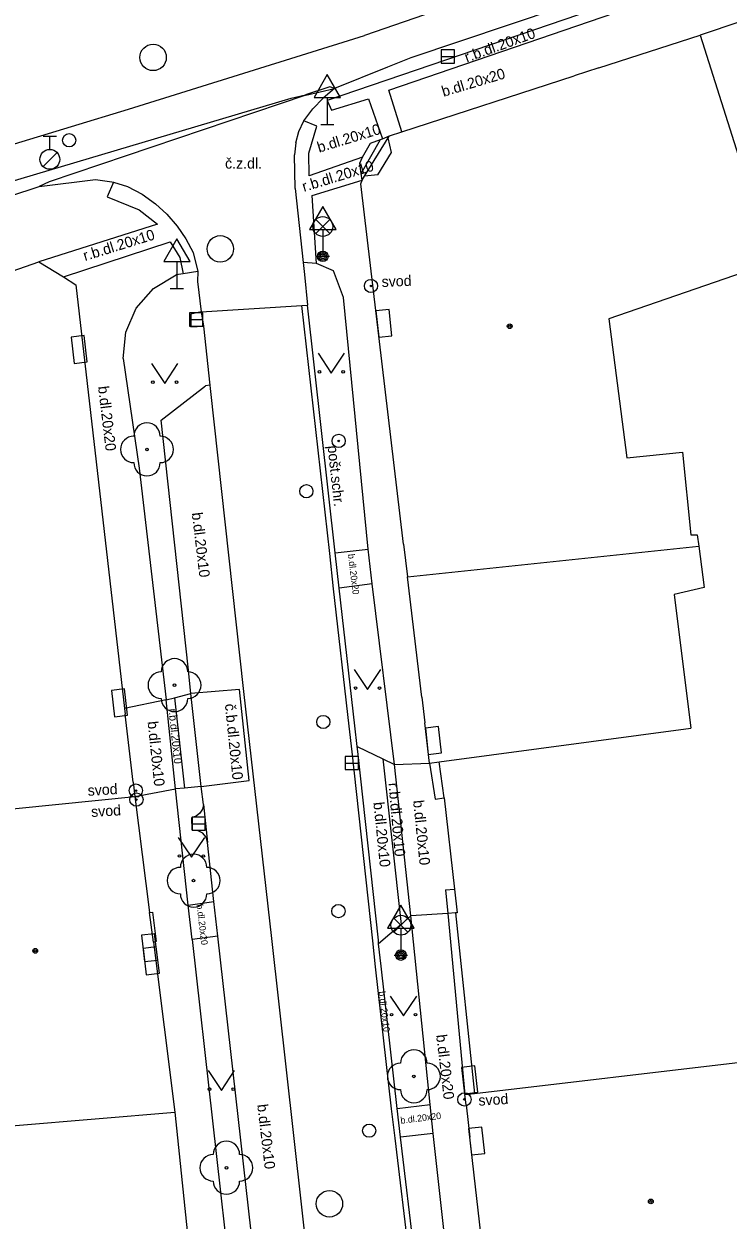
# Model space of a CAD drawing. Extents: x -596229 to -595156, y -1161237 to -1159376.
# Drawn here: x -595792.39 to -595765.79, y -1161168.59 to -1161123.44 of the extents above; entities that cross this region are included whole.
import ezdxf

# ---------------------------------------------------------------- set-up
doc = ezdxf.new("R2010")
doc.units = 0
for name, color, linetype in [('DOP - budovy nerozlisene - VP', 7, 'Continuous'), ('Level 22', 7, 'Continuous'), ('Level 24', 7, 'Continuous'), ('Level 25', 7, 'Continuous'), ('Level 27', 7, 'Continuous'), ('Level 28', 7, 'Continuous'), ('Level 33', 7, 'Continuous'), ('Level 34', 7, 'Continuous'), ('Level 36', 7, 'Continuous'), ('Level 39', 7, 'Continuous'), ('TM - budovy zdene_ betonove - NP', 7, 'Continuous'), ('TM - budovy zdene_ betonove - VP', 7, 'Continuous'), ('TM - chodniky - VP', 7, 'Continuous'), ('TM - komunikace - VP', 7, 'Continuous'), ('TM - letecke snimky - pomocna linie', 7, 'Continuous'), ('TM - MHD - osa koleji', 7, 'Continuous'), ('TM - plot zdeny_ ohradni zed - VP', 7, 'Continuous'), ('TM - podezdivka plotu - VP', 7, 'Continuous'), ('TM - popis povrchu', 7, 'Continuous'), ('TM - poznamka', 7, 'Continuous'), ('TM - rozhrani mezi zpev. plochami mezi sebou - VP', 7, 'Continuous'), ('TM - rozhrani ploch obecne - VP', 7, 'Continuous'), ('TM - schody - VP', 7, 'Continuous'), ('TM - vjezd na pozemek', 7, 'Continuous'), ('TM - vstup do budovy - zdene_ betonove', 7, 'Continuous'), ('TM - vstup do budovy - zdene_ betonove  - shora neviditelny', 7, 'Continuous')]:
    doc.layers.add(name, color=color, linetype=linetype)

msp = doc.modelspace()

# ---------------------------------------------------------------- linework, layer by layer
at = {"layer": 'DOP - budovy nerozlisene - VP'}
for points in [[(-595770.3, -1161134.57), (-595769.61, -1161139.82), (-595767.51, -1161139.61), (-595767.2, -1161142.72), (-595766.96, -1161142.72), (-595766.9, -1161143.15)], [(-595766.9, -1161143.15), (-595766.69, -1161144.71), (-595767.83, -1161144.98), (-595767.2, -1161150.02)]]:
    msp.add_lwpolyline(points, dxfattribs=at)
at = {"layer": 'Level 22'}
for centre in [(-595787.74, -1161139.5), (-595786.7, -1161148.4), (-595785.98, -1161155.78), (-595777.66, -1161163.17), (-595784.74, -1161166.62)]:
    msp.add_circle(centre, 0.05, dxfattribs=at)
for centre, start, end in [((-595787.74, -1161139), 0, 180), ((-595788.24, -1161139.5), 90, 270), ((-595787.24, -1161139.5), 270, 90), ((-595787.74, -1161140), 180, 0), ((-595786.7, -1161147.9), 0, 180), ((-595787.2, -1161148.4), 90, 270), ((-595786.2, -1161148.4), 270, 90), ((-595786.7, -1161148.9), 180, 0), ((-595785.98, -1161155.28), 0, 180), ((-595786.48, -1161155.78), 90, 270), ((-595785.48, -1161155.78), 270, 90), ((-595785.98, -1161156.28), 180, 0), ((-595777.66, -1161162.67), 0, 180), ((-595778.16, -1161163.17), 90, 270), ((-595777.16, -1161163.17), 270, 90), ((-595777.66, -1161163.67), 180, 0), ((-595784.74, -1161166.12), 0, 180), ((-595785.24, -1161166.62), 90, 270), ((-595784.24, -1161166.62), 270, 90), ((-595784.74, -1161167.12), 180, 0)]:
    msp.add_arc(centre, 0.5, start, end, dxfattribs=at)
at = {"layer": 'Level 24'}
for points in [[(-595778.487, -1161135.21), (-595778.596, -1161134.216), (-595779.093, -1161134.27), (-595778.984, -1161135.264)], [(-595790.605, -1161135.261), (-595790.492, -1161136.255), (-595789.995, -1161136.199), (-595790.108, -1161135.205)], [(-595789.085, -1161148.602), (-595788.972, -1161149.595), (-595788.475, -1161149.538), (-595788.588, -1161148.545)], [(-595776.617, -1161150.96), (-595776.726, -1161149.966), (-595777.223, -1161150.02), (-595777.114, -1161151.014)], [(-595787.948, -1161157.843), (-595787.829, -1161158.836), (-595787.332, -1161158.777), (-595787.451, -1161157.784)], [(-595787.888, -1161158.343), (-595787.769, -1161159.336), (-595787.272, -1161159.277), (-595787.391, -1161158.284)], [(-595775.855, -1161162.832), (-595775.742, -1161163.825), (-595775.245, -1161163.768), (-595775.358, -1161162.775)], [(-595774.985, -1161166.078), (-595775.098, -1161165.085), (-595775.595, -1161165.142), (-595775.482, -1161166.135)]]:
    msp.add_lwpolyline(points, close=True, dxfattribs=at)
at = {"layer": 'Level 25'}
for centre, radius in [((-595779.28, -1161133.33), 0.25), ((-595779.28, -1161133.33), 0.0303), ((-595780.5, -1161139.18), 0.25), ((-595780.5, -1161139.18), 0.0303), ((-595788.16, -1161152.38), 0.25), ((-595788.14, -1161152.72), 0.25), ((-595788.16, -1161152.38), 0.0303), ((-595788.14, -1161152.72), 0.0303), ((-595775.75, -1161164.04), 0.25), ((-595775.75, -1161164.04), 0.0303)]:
    msp.add_circle(centre, radius, dxfattribs=at)
at = {"layer": 'Level 27'}
for p, q in [((-595776.63, -1161124.67), (-595776.13, -1161124.67)), ((-595786.13, -1161134.6), (-595785.63, -1161134.6)), ((-595780.25, -1161151.34), (-595779.75, -1161151.34)), ((-595786.04, -1161153.63), (-595785.54, -1161153.63))]:
    msp.add_line(p, q, dxfattribs=at)
for points in [[(-595776.63, -1161124.92), (-595776.13, -1161124.92), (-595776.13, -1161124.42), (-595776.63, -1161124.42)], [(-595786.13, -1161134.85), (-595785.63, -1161134.85), (-595785.63, -1161134.35), (-595786.13, -1161134.35)], [(-595780.25, -1161151.59), (-595779.75, -1161151.59), (-595779.75, -1161151.09), (-595780.25, -1161151.09)], [(-595786.04, -1161153.88), (-595785.54, -1161153.88), (-595785.54, -1161153.38), (-595786.04, -1161153.38)]]:
    msp.add_lwpolyline(points, close=True, dxfattribs=at)
for centre in [(-595787.51, -1161124.7), (-595784.97, -1161131.93), (-595780.85, -1161167.98)]:
    msp.add_circle(centre, 0.5, dxfattribs=at)
at = {"layer": 'Level 28'}
for p, q in [((-595791.66, -1161127.675), (-595791.16, -1161127.675)), ((-595791.41, -1161128.175), (-595791.41, -1161127.675)), ((-595791.668, -1161128.822), (-595791.138, -1161128.292))]:
    msp.add_line(p, q, dxfattribs=at)
for centre, radius in [((-595790.68, -1161127.83), 0.25), ((-595791.41, -1161128.55), 0.375), ((-595781.72, -1161141.08), 0.25), ((-595781.08, -1161149.79), 0.25), ((-595780.51, -1161156.93), 0.25), ((-595779.35, -1161165.22), 0.25)]:
    msp.add_circle(centre, radius, dxfattribs=at)
at = {"layer": 'Level 33'}
for p, q in [((-595781.365, -1161131.35), (-595780.835, -1161130.82)), ((-595781.365, -1161130.82), (-595780.835, -1161131.35)), ((-595781.1, -1161131.46), (-595781.1, -1161132.21)), ((-595778.415, -1161157.73), (-595777.885, -1161157.2)), ((-595778.415, -1161157.2), (-595777.885, -1161157.73)), ((-595778.15, -1161157.84), (-595778.15, -1161158.59))]:
    msp.add_line(p, q, dxfattribs=at)
for centre, radius in [((-595781.1, -1161131.085), 0.375), ((-595781.1, -1161132.21), 0.2), ((-595781.1, -1161132.21), 0.145), ((-595781.1, -1161132.21), 0.0876), ((-595778.15, -1161157.465), 0.375), ((-595778.15, -1161158.59), 0.2), ((-595778.15, -1161158.59), 0.145), ((-595778.15, -1161158.59), 0.0876)]:
    msp.add_circle(centre, radius, dxfattribs=at)
at = {"layer": 'Level 34'}
for p, q in [((-595780.93, -1161126.212), (-595780.93, -1161127.23)), ((-595781.18, -1161127.23), (-595780.68, -1161127.23)), ((-595781.1, -1161131.192), (-595781.1, -1161132.21)), ((-595781.35, -1161132.21), (-595780.85, -1161132.21)), ((-595786.61, -1161132.412), (-595786.61, -1161133.43)), ((-595786.86, -1161133.43), (-595786.36, -1161133.43)), ((-595778.15, -1161157.572), (-595778.15, -1161158.59)), ((-595778.4, -1161158.59), (-595777.9, -1161158.59))]:
    msp.add_line(p, q, dxfattribs=at)
for points in [[(-595781.43, -1161126.212), (-595780.43, -1161126.212), (-595780.93, -1161125.346)], [(-595781.6, -1161131.192), (-595780.6, -1161131.192), (-595781.1, -1161130.326)], [(-595787.11, -1161132.412), (-595786.11, -1161132.412), (-595786.61, -1161131.546)], [(-595778.65, -1161157.572), (-595777.65, -1161157.572), (-595778.15, -1161156.706)]]:
    msp.add_lwpolyline(points, close=True, dxfattribs=at)
at = {"layer": 'Level 36'}
for points in [[(-595781.28, -1161135.87), (-595780.78, -1161136.62), (-595780.28, -1161135.87)], [(-595787.57, -1161136.26), (-595787.07, -1161137.01), (-595786.57, -1161136.26)], [(-595779.91, -1161147.81), (-595779.41, -1161148.56), (-595778.91, -1161147.81)], [(-595786.56, -1161154.15), (-595786.06, -1161154.9), (-595785.56, -1161154.15)], [(-595778.55, -1161160.14), (-595778.05, -1161160.89), (-595777.55, -1161160.14)], [(-595785.43, -1161162.95), (-595784.93, -1161163.7), (-595784.43, -1161162.95)]]:
    msp.add_lwpolyline(points, dxfattribs=at)
for centre in [(-595781.23, -1161136.57), (-595780.331, -1161136.57), (-595787.52, -1161136.96), (-595786.621, -1161136.96), (-595779.86, -1161148.51), (-595778.961, -1161148.51), (-595786.51, -1161154.85), (-595785.611, -1161154.85), (-595778.5, -1161160.84), (-595777.601, -1161160.84), (-595785.38, -1161163.65), (-595784.481, -1161163.65)]:
    msp.add_circle(centre, 0.05, dxfattribs=at)
at = {"layer": 'Level 39'}
for centre, radius in [((-595774.04, -1161134.85), 0.09), ((-595774.04, -1161134.85), 0.0398), ((-595791.96, -1161158.43), 0.09), ((-595791.96, -1161158.43), 0.0398), ((-595768.71, -1161167.89), 0.09), ((-595768.71, -1161167.89), 0.0398)]:
    msp.add_circle(centre, radius, dxfattribs=at)
at = {"layer": 'TM - budovy zdene_ betonove - NP'}
for points in [[(-595778.5, -1161128.29), (-595778.63, -1161127.74)], [(-595779.02, -1161129.14), (-595779.52, -1161129.19)]]:
    msp.add_lwpolyline(points, dxfattribs=at)
at = {"layer": 'TM - budovy zdene_ betonove - VP'}
for points in [[(-595759.17, -1161121.27), (-595766.84, -1161123.86)], [(-595770.67, -1161125.1), (-595766.84, -1161123.86)], [(-595766.84, -1161123.86), (-595764.12, -1161132.44)], [(-595778.11, -1161127.51), (-595771.61, -1161125.4)], [(-595779.52, -1161129.19), (-595778.63, -1161127.74)], [(-595778.63, -1161127.74), (-595778.58, -1161127.66)], [(-595778.58, -1161127.66), (-595778.11, -1161127.51)], [(-595779.61, -1161129.34), (-595779.52, -1161129.19)], [(-595779.66, -1161129.47), (-595779.61, -1161129.34)], [(-595778.05, -1161143.08), (-595779.66, -1161129.47)], [(-595801.66, -1161135.86), (-595791.83, -1161132.42)], [(-595791.83, -1161132.42), (-595790.9, -1161132.99)], [(-595764.12, -1161132.44), (-595770.3, -1161134.57)], [(-595790.9, -1161132.99), (-595790.43, -1161133.29)], [(-595790.43, -1161133.29), (-595788.59, -1161149.28)], [(-595777.36, -1161148.86), (-595777.9, -1161144.31)], [(-595788.59, -1161149.28), (-595788.56, -1161149.5)], [(-595777.07, -1161151.34), (-595777.25, -1161149.82)], [(-595776.7, -1161151.29), (-595767.2, -1161150.02)], [(-595777.07, -1161151.34), (-595776.7, -1161151.29)], [(-595788.26, -1161152.06), (-595788.2, -1161152.61)], [(-595797.08, -1161153.5), (-595788.2, -1161152.61)], [(-595788.2, -1161152.61), (-595787.65, -1161156.98)], [(-595787.5, -1161158.1), (-595786.69, -1161164.52)], [(-595775.37, -1161163.82), (-595765.11, -1161162.61)], [(-595775.73, -1161163.86), (-595775.37, -1161163.82)], [(-595775.69, -1161164.24), (-595775.73, -1161163.86)], [(-595795.73, -1161165.27), (-595786.69, -1161164.52)], [(-595786.69, -1161164.52), (-595785.91, -1161172.04)], [(-595774.97, -1161170.54), (-595775.55, -1161165.46)]]:
    msp.add_lwpolyline(points, dxfattribs=at)
at = {"layer": 'TM - chodniky - VP'}
for points in [[(-595785.82, -1161132.78), (-595786.37, -1161132.87)], [(-595781.34, -1161132.48), (-595781.84, -1161132.45)], [(-595780.7, -1161132.76), (-595781.34, -1161132.48)], [(-595780.32, -1161133.77), (-595780.7, -1161132.76)], [(-595788.15, -1161134.17), (-595787.49, -1161133.42), (-595786.64, -1161132.91)], [(-595786.37, -1161132.87), (-595786.64, -1161132.91)], [(-595788.64, -1161136.07), (-595788.54, -1161135.08), (-595788.15, -1161134.17)], [(-595779.38, -1161143.27), (-595780.32, -1161133.77)], [(-595788.64, -1161136.07), (-595788.03, -1161140.21)], [(-595788.03, -1161140.21), (-595787.01, -1161148.96)], [(-595780.63, -1161143.41), (-595779.38, -1161143.27)], [(-595779.24, -1161144.58), (-595780.48, -1161144.74)], [(-595778.39, -1161151.39), (-595779.24, -1161144.58)], [(-595787.01, -1161148.96), (-595786.7, -1161148.88)], [(-595786.7, -1161148.88), (-595786.09, -1161148.72)], [(-595779.8, -1161150.71), (-595778.83, -1161151.18)], [(-595778.83, -1161151.18), (-595778.39, -1161151.39)], [(-595785.69, -1161152.23), (-595786.32, -1161152.29)], [(-595786.32, -1161152.29), (-595786.66, -1161152.32)], [(-595786.18, -1161156.7), (-595786.66, -1161152.32)], [(-595786.18, -1161156.7), (-595785.21, -1161156.57)], [(-595777.77, -1161157.11), (-595778.14, -1161157.43)], [(-595777.05, -1161164.23), (-595777.77, -1161157.11)], [(-595778.14, -1161157.43), (-595778.99, -1161158.17)], [(-595785.07, -1161157.88), (-595786.03, -1161158)], [(-595786.03, -1161158), (-595784.5, -1161171.7)], [(-595778.29, -1161164.38), (-595777.05, -1161164.23)], [(-595776.93, -1161165.33), (-595778.16, -1161165.47)], [(-595776.33, -1161170.76), (-595776.93, -1161165.33)]]:
    msp.add_lwpolyline(points, dxfattribs=at)
at = {"layer": 'TM - komunikace - VP'}
for points in [[(-595766.56, -1161120.94), (-595777.77, -1161124.72)], [(-595778.66, -1161125.07), (-595780.66, -1161125.88)], [(-595777.77, -1161124.72), (-595778.66, -1161125.07)], [(-595780.66, -1161125.88), (-595781.09, -1161126.24)], [(-595781.82, -1161127.09), (-595781.48, -1161126.64), (-595781.09, -1161126.24)], [(-595782.12, -1161127.93), (-595782, -1161127.5), (-595781.82, -1161127.09)], [(-595782.12, -1161127.93), (-595782.17, -1161128.38)], [(-595782.14, -1161129.65), (-595782.17, -1161128.38)], [(-595806.61, -1161134.45), (-595791.81, -1161129.58)], [(-595791.81, -1161129.58), (-595789.69, -1161129.31)], [(-595789.69, -1161129.31), (-595789.07, -1161129.4), (-595789.01, -1161129.41)], [(-595789.01, -1161129.41), (-595788.48, -1161129.58), (-595787.92, -1161129.86), (-595787.42, -1161130.23)], [(-595782.14, -1161129.65), (-595781.84, -1161132.45)], [(-595787.42, -1161130.23), (-595786.99, -1161130.62), (-595786.6, -1161131.07), (-595786.27, -1161131.55), (-595786, -1161132.07)], [(-595786, -1161132.07), (-595785.82, -1161132.78)], [(-595785.82, -1161132.78), (-595785.83, -1161133.16)], [(-595781.84, -1161132.45), (-595781.79, -1161132.9), (-595781.68, -1161134.06)], [(-595785.83, -1161133.16), (-595785.7, -1161134.31)], [(-595780.63, -1161143.41), (-595781.68, -1161134.06)], [(-595785.7, -1161134.31), (-595785.6, -1161134.85)], [(-595785.6, -1161134.85), (-595785.37, -1161137.08)], [(-595787.21, -1161138.4), (-595785.53, -1161137.1)], [(-595785.37, -1161137.08), (-595785.53, -1161137.1)], [(-595786.18, -1161147.72), (-595787.21, -1161138.4)], [(-595780.48, -1161144.74), (-595780.63, -1161143.41)], [(-595779.89, -1161149.93), (-595780.48, -1161144.74)], [(-595786.09, -1161148.72), (-595786.18, -1161147.72)], [(-595785.69, -1161152.23), (-595786.09, -1161148.72)], [(-595779.8, -1161150.71), (-595779.89, -1161149.93)], [(-595779.78, -1161150.9), (-595779.8, -1161150.71)], [(-595779, -1161158.03), (-595779.78, -1161150.9)], [(-595785.61, -1161152.9), (-595785.69, -1161152.23)], [(-595785.61, -1161152.9), (-595785.46, -1161154.34)], [(-595785.21, -1161156.57), (-595785.46, -1161154.34)], [(-595785.07, -1161157.88), (-595785.21, -1161156.57)], [(-595783.51, -1161171.6), (-595785.07, -1161157.88)], [(-595778.99, -1161158.17), (-595779, -1161158.03)], [(-595778.9, -1161159.01), (-595778.99, -1161158.17)], [(-595778.29, -1161164.38), (-595778.9, -1161159.01)], [(-595778.16, -1161165.47), (-595778.29, -1161164.38)], [(-595777.62, -1161170), (-595778.16, -1161165.47)]]:
    msp.add_lwpolyline(points, dxfattribs=at)
at = {"layer": 'TM - letecke snimky - pomocna linie'}
msp.add_lwpolyline([(-595777.9, -1161144.31), (-595766.9, -1161143.15)], dxfattribs=at)
at = {"layer": 'TM - MHD - osa koleji'}
for points in [[(-595745.45, -1161112.13), (-595760.81, -1161117.42), (-595779.53, -1161123.87)], [(-595805.9, -1161131.88), (-595799.22, -1161129.93), (-595788.44, -1161126.66), (-595779.53, -1161123.87)]]:
    msp.add_lwpolyline(points, dxfattribs=at)
at = {"layer": 'TM - plot zdeny_ ohradni zed - VP'}
for points in [[(-595776.51, -1161152.65), (-595776.7, -1161151.29)], [(-595776.12, -1161156.1), (-595776.03, -1161156.99)], [(-595776.09, -1161157), (-595775.37, -1161163.82)]]:
    msp.add_lwpolyline(points, dxfattribs=at)
at = {"layer": 'TM - podezdivka plotu - VP'}
for points in [[(-595777.07, -1161151.34), (-595776.86, -1161152.7)], [(-595776.86, -1161152.7), (-595776.51, -1161152.65)], [(-595776.47, -1161156.13), (-595776.12, -1161156.1)], [(-595776.47, -1161156.13), (-595776.38, -1161157.02)], [(-595776.09, -1161157), (-595776.38, -1161157.02)], [(-595776.38, -1161157.02), (-595775.73, -1161163.86)], [(-595776.03, -1161156.99), (-595776.09, -1161157)]]:
    msp.add_lwpolyline(points, dxfattribs=at)
at = {"layer": 'TM - rozhrani mezi zpev. plochami mezi sebou - VP'}
for points in [[(-595766.42, -1161121.37), (-595780.93, -1161126.33)], [(-595778.61, -1161125.94), (-595766.28, -1161121.71)], [(-595780.83, -1161125.81), (-595781.75, -1161126.11)], [(-595780.66, -1161125.88), (-595780.83, -1161125.81)], [(-595778.11, -1161127.51), (-595778.61, -1161125.94)], [(-595781.74, -1161126.13), (-595791.44, -1161129.4)], [(-595780.93, -1161126.33), (-595780.77, -1161126.69)], [(-595780.77, -1161126.69), (-595779.37, -1161126.27)], [(-595779.37, -1161126.27), (-595778.85, -1161127.77)], [(-595781.32, -1161127.3), (-595781.82, -1161127.09)], [(-595781.63, -1161128.32), (-595781.32, -1161127.3)], [(-595781.62, -1161129.17), (-595781.63, -1161128.32)], [(-595779.6, -1161128.47), (-595781.62, -1161129.17)], [(-595791.44, -1161129.4), (-595791.81, -1161129.58)], [(-595789.01, -1161129.41), (-595789.25, -1161129.97)], [(-595781.5, -1161129.92), (-595779.61, -1161129.34)], [(-595789.25, -1161129.97), (-595788.04, -1161130.45)], [(-595781.34, -1161132.48), (-595781.5, -1161129.92)], [(-595788.04, -1161130.45), (-595787.34, -1161131)], [(-595787.34, -1161131), (-595791.83, -1161132.42)], [(-595790.9, -1161132.99), (-595786.87, -1161131.67)], [(-595786.87, -1161131.67), (-595786.5, -1161132.26)], [(-595786.5, -1161132.26), (-595786.37, -1161132.87)], [(-595785.7, -1161134.31), (-595781.89, -1161134.07)], [(-595781.89, -1161134.07), (-595781.68, -1161134.06)], [(-595780.84, -1161143.43), (-595781.89, -1161134.07)], [(-595780.69, -1161144.76), (-595780.84, -1161143.43)], [(-595779.24, -1161144.58), (-595779.38, -1161143.27)], [(-595780.1, -1161149.95), (-595780.69, -1161144.76)], [(-595784.25, -1161148.56), (-595786.09, -1161148.72)], [(-595783.88, -1161152), (-595784.25, -1161148.56)], [(-595787.01, -1161148.96), (-595788.59, -1161149.28)], [(-595786.66, -1161152.32), (-595787.01, -1161148.96)], [(-595786.7, -1161148.88), (-595786.32, -1161152.29)], [(-595779.99, -1161150.92), (-595780.1, -1161149.95)], [(-595779.21, -1161158.05), (-595779.99, -1161150.92)], [(-595778.83, -1161151.18), (-595778.14, -1161157.43)], [(-595778.39, -1161151.39), (-595777.07, -1161151.34)], [(-595777.77, -1161157.11), (-595778.39, -1161151.39)], [(-595785.69, -1161152.23), (-595783.88, -1161152)], [(-595788.2, -1161152.61), (-595786.66, -1161152.32)], [(-595786.03, -1161158), (-595786.18, -1161156.7)], [(-595776.38, -1161157.02), (-595777.77, -1161157.11)], [(-595779.11, -1161159.03), (-595779.21, -1161158.05)], [(-595778.5, -1161164.4), (-595779.11, -1161159.03)], [(-595778.37, -1161165.5), (-595778.5, -1161164.4)], [(-595776.93, -1161165.33), (-595777.05, -1161164.23)], [(-595777.83, -1161170.03), (-595778.37, -1161165.5)]]:
    msp.add_lwpolyline(points, dxfattribs=at)
at = {"layer": 'TM - rozhrani ploch obecne - VP'}
for points in [[(-595781.74, -1161126.13), (-595780.66, -1161125.88)], [(-595802.71, -1161132.31), (-595782.29, -1161126.24), (-595781.75, -1161126.11)], [(-595779.3, -1161127.94), (-595778.92, -1161127.8), (-595778.85, -1161127.77)], [(-595778.85, -1161127.77), (-595778.58, -1161127.66)], [(-595779.6, -1161128.47), (-595779.3, -1161127.94)], [(-595779.7, -1161128.7), (-595779.6, -1161128.47)], [(-595779.61, -1161129.34), (-595779.65, -1161129.08), (-595779.7, -1161128.7)], [(-595785.7, -1161134.31), (-595786.09, -1161134.39)], [(-595786.09, -1161134.39), (-595786.08, -1161134.87)], [(-595786.08, -1161134.87), (-595785.6, -1161134.85)], [(-595785.37, -1161137.08), (-595785.36, -1161137.2)], [(-595785.36, -1161137.2), (-595784.1, -1161148.64)], [(-595784.1, -1161148.64), (-595783.04, -1161157.96)], [(-595785.61, -1161152.9), (-595785.64, -1161153.08), (-595785.74, -1161153.23)], [(-595785.74, -1161153.23), (-595785.88, -1161153.34), (-595786.05, -1161153.4)], [(-595786.03, -1161153.88), (-595786.05, -1161153.4)], [(-595786.03, -1161153.88), (-595785.82, -1161153.89), (-595785.64, -1161153.98)], [(-595785.51, -1161154.14), (-595785.64, -1161153.98)], [(-595785.46, -1161154.34), (-595785.51, -1161154.14)], [(-595787.65, -1161156.98), (-595787.53, -1161156.97)], [(-595787.53, -1161156.97), (-595787.39, -1161158.08)], [(-595787.39, -1161158.08), (-595787.5, -1161158.1)], [(-595783.04, -1161157.96), (-595779.97, -1161185.46)]]:
    msp.add_lwpolyline(points, dxfattribs=at)
at = {"layer": 'TM - schody - VP'}
msp.add_lwpolyline([(-595779.65, -1161129.08), (-595778.92, -1161127.8)], dxfattribs=at)
at = {"layer": 'TM - vjezd na pozemek'}
msp.add_lwpolyline([(-595776.51, -1161152.65), (-595776.12, -1161156.1)], dxfattribs=at)
at = {"layer": 'TM - vstup do budovy - zdene_ betonove'}
for points in [[(-595770.67, -1161125.1), (-595771.61, -1161125.4)], [(-595778.05, -1161143.08), (-595777.9, -1161144.31)], [(-595777.36, -1161148.86), (-595777.25, -1161149.82)], [(-595788.26, -1161152.06), (-595788.56, -1161149.5)], [(-595787.5, -1161158.1), (-595787.65, -1161156.98)], [(-595775.69, -1161164.24), (-595775.55, -1161165.46)]]:
    msp.add_lwpolyline(points, dxfattribs=at)
at = {"layer": 'TM - vstup do budovy - zdene_ betonove  - shora neviditelny'}
msp.add_lwpolyline([(-595779.02, -1161129.14), (-595778.5, -1161128.29)], dxfattribs=at)

# ---------------------------------------------------------------- texts
at = {"layer": 'TM - popis povrchu'}
for s, height, rotation, p in [('r.b.dl.20x10', 0.4, 19.918, (-595775.66, -1161124.9)), ('b.dl.20x20', 0.4, 16.6646, (-595776.54, -1161126.19)), ('b.dl.20x10', 0.4, 17, (-595781.24, -1161128.3)), ('r.b.dl.20x10', 0.4, 17, (-595781.81, -1161129.78)), ('r.b.dl.20x10', 0.4, 17.2647, (-595790.08, -1161132.39)), ('b.dl.20x20', 0.4, 276.8485, (-595789.59, -1161137.13)), ('b.dl.20x10', 0.4, 276.8485, (-595786.05, -1161141.9)), ('b.dl.20x20', 0.25, 276.8485, (-595780.15, -1161143.46)), ('r.b.dl.20x10', 0.3, 276, (-595786.93, -1161149.3)), ('č.b.dl.20x10', 0.4, 275.8708, (-595784.8, -1161149.12)), ('b.dl.20x10', 0.4, 276, (-595787.72, -1161149.78)), ('r.b.dl.20x10', 0.4, 274.9877, (-595778.62, -1161152.1)), ('b.dl.20x10', 0.4, 275.8568, (-595779.19, -1161152.83)), ('b.dl.20x10', 0.4, 275.8568, (-595777.69, -1161152.76)), ('b.dl.20x20', 0.25, 276.8485, (-595785.87, -1161156.69)), ('b.dl.20x10', 0.25, 276.8485, (-595778.99, -1161159.97)), ('b.dl.20x20', 0.4, 276.8485, (-595776.82, -1161161.61)), ('b.dl.20x10', 0.4, 276.8485, (-595783.58, -1161164.24)), ('b.dl.20x20', 0.25, 7, (-595778.15, -1161164.96))]:
    msp.add_text(s, height=height, rotation=rotation, dxfattribs=at).set_placement(p)
msp.add_text('č.z.dl.', height=0.4, dxfattribs=at).set_placement((-595784.79, -1161128.9))
at = {"layer": 'TM - poznamka'}
for s, rotation, p in [('svod', 2.3191, (-595778.87, -1161133.37)), ('pošt.schr.', 276.1112, (-595780.92, -1161139.37)), ('svod', 3.4515, (-595789.97, -1161152.58)), ('svod', 3.4515, (-595789.84, -1161153.38)), ('svod', 3.4515, (-595775.21, -1161164.28))]:
    msp.add_text(s, height=0.4, rotation=rotation, dxfattribs=at).set_placement(p)

doc.saveas('drawing.dxf')
